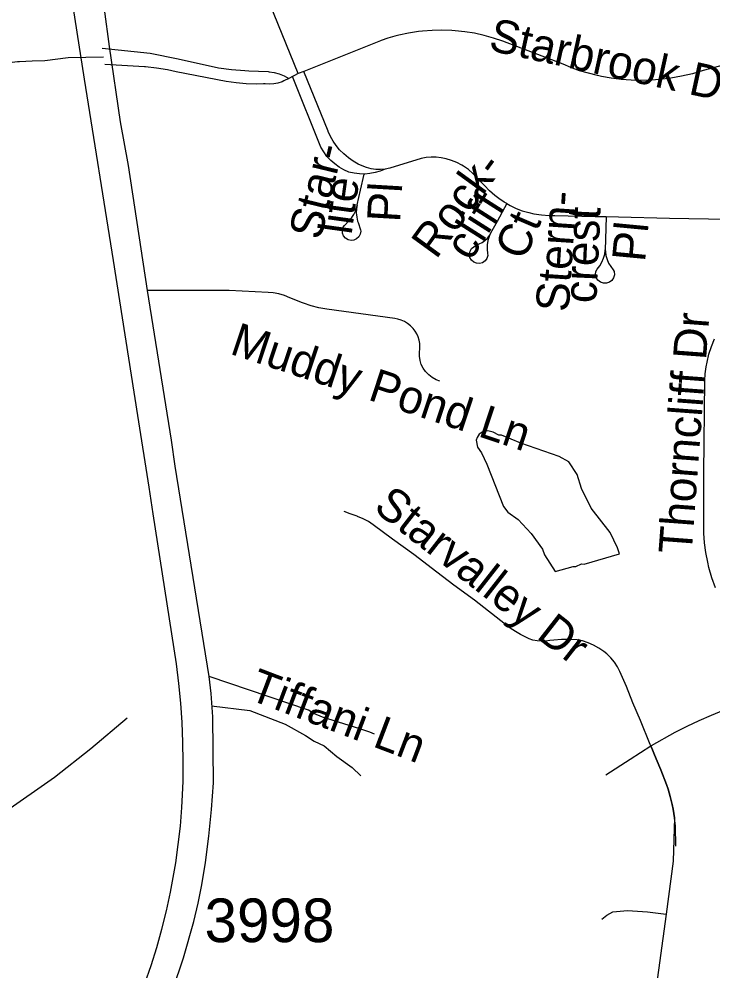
# Model space of a CAD drawing. Extents: x 1383679 to 1536984, y 460658 to 651027.
# Drawn here: x 1438807 to 1440794, y 507756 to 510483 of the extents above; entities that cross this region are included whole.
import ezdxf

# ---------------------------------------------------------------- set-up
doc = ezdxf.new("R2010")
doc.units = 0
for name, color, linetype in [('Exist Hydrographic Misc Water Feature', 7, 'Continuous'), ('Exist Railroad Mainline', 7, 'Continuous'), ('Exist Road Non-System Type 51', 7, 'Continuous'), ('Exist Road Non-System Type 51 Label', 7, 'Continuous'), ('Exist Road Secondary Type 51 Attributed', 7, 'Continuous'), ('Exist Road Secondary Type 51 Number Label', 7, 'Continuous')]:
    doc.layers.add(name, color=color, linetype=linetype)

msp = doc.modelspace()

# ---------------------------------------------------------------- linework, layer by layer
at = {"layer": 'Exist Hydrographic Misc Water Feature'}
for points in [[(1440342.9, 508900.1), (1440393.7, 508914.5), (1440401.7, 508914.4), (1440417.9, 508922), (1440425.9, 508921.8), (1440526.2, 508951.5), (1440520.8, 508967.9), (1440499.7, 509012.3), (1440445.1, 509081.5), (1440418.2, 509138), (1440405, 509178.3), (1440381.7, 509214.8), (1440353.9, 509229.4), (1440244.6, 509267.6), (1440189, 509290.8), (1440181.1, 509290.9), (1440165.2, 509299.3), (1440149.3, 509303.6), (1440133.2, 509300), (1440125.1, 509294.1), (1440118.8, 509284.2), (1440116.7, 509276.3), (1440120.3, 509256.2), (1440131.9, 509240), (1440147.3, 509207.6), (1440195, 509086.7), (1440206.7, 509070.4), (1440236.2, 509049.8), (1440273.4, 509009), (1440306.6, 508964.3), (1440312.3, 508948.2), (1440342.9, 508900.1)], [(1438763.1, 508209), (1438909.4, 508311.7), (1439013.2, 508393.3), (1439117.1, 508480.9)]]:
    msp.add_lwpolyline(points, dxfattribs=at)
at = {"layer": 'Exist Railroad Mainline'}
msp.add_lwpolyline([(1439168.1, 507720.2), (1439185.6, 507771.6), (1439201.7, 507823.6), (1439216.3, 507876), (1439229.3, 507928.8), (1439240.8, 507982), (1439247.1, 508013.2), (1439256, 508065.6), (1439263.4, 508118.3), (1439269.3, 508171.1), (1439273.5, 508224.1), (1439274.7, 508242.7), (1439277, 508298.9), (1439277.8, 508355.2), (1439276.9, 508411.4), (1439274.5, 508467.6), (1439270.6, 508523.7), (1439265, 508579.7), (1439257.9, 508635.5), (1439191.4, 509066), (1439179.7, 509141.8), (1439147.9, 509347.7), (1439078.1, 509790.9), (1438995.3, 510310.8), (1438885.5, 511015.1)], dxfattribs=at)
at = {"layer": 'Exist Road Non-System Type 51'}
for p, q in [((1439622.9, 510333.1), (1439606.4, 510326.5)), ((1439606.4, 510326.5), (1439579.6, 510313))]:
    msp.add_line(p, q, dxfattribs=at)
for points in [[(1439606.4, 510326.5), (1439514.8, 510553.1), (1439507.6, 510573.7), (1439501.9, 510594.9), (1439497.8, 510616.5), (1439495.4, 510638.4), (1439494.6, 510660.2), (1439494.6, 510662.1), (1439496, 510698.6)], [(1440906.9, 510372.7), (1440766.3, 510335.1), (1440735.4, 510326.4), (1440704.5, 510319.4), (1440673.2, 510313.9), (1440641.7, 510309.9), (1440617.2, 510307.9), (1440588.6, 510307), (1440560, 510307.6), (1440531.4, 510309.8), (1440503.1, 510313.6), (1440474.8, 510318.8), (1440464, 510321.3), (1440437.9, 510327.4), (1440412.6, 510334.9), (1440387.7, 510343.9), (1440365, 510353.5), (1440192.5, 510419.1), (1440166.2, 510428.3), (1440139.3, 510436), (1440111.9, 510442.1), (1440084.3, 510446.7), (1440056.5, 510449.6), (1440046.3, 510450.2), (1440018.3, 510450.8), (1439990.4, 510450.4), (1439962.5, 510448.4), (1439950.9, 510447.2), (1439922.8, 510442.6), (1439894.9, 510436.5), (1439883.7, 510433.6), (1439863.6, 510428), (1439844.2, 510421), (1439842, 510420.1), (1439622.9, 510333.1)], [(1438200.4, 510408.6), (1438257.9, 510397.4), (1438391.3, 510370.8), (1438432.4, 510363.6), (1438473.8, 510357.9), (1438515.4, 510353.9), (1438557.1, 510351.4), (1438559.4, 510351.3), (1438605.1, 510349.8), (1438650.9, 510349.8), (1438696.6, 510351.5), (1438711.8, 510352.4), (1438757.7, 510355.9), (1438803.4, 510360.9), (1438808.8, 510361.6), (1438845.1, 510363.5), (1438881.4, 510363.9), (1438947.7, 510372.8), (1439049.3, 510374.8)], [(1439045, 510399.4), (1439182.6, 510385.1), (1439262.9, 510368.7), (1439378.2, 510342.9), (1439416.1, 510338.4), (1439454.2, 510335.4), (1439465.1, 510335), (1439520.6, 510332.2), (1439523.5, 510331.9), (1439538.2, 510329.5), (1439552.5, 510325.5), (1439566.4, 510320), (1439579.6, 510313)], [(1439579.6, 510313), (1439565.2, 510305.5), (1439560.6, 510303.4), (1439548.9, 510299.5), (1439536.7, 510297.1), (1439524.4, 510296.2), (1439512.1, 510296.9), (1439507.1, 510297.1), (1439486.4, 510296.7), (1439457.7, 510297.5), (1439429.1, 510299.8), (1439400.6, 510303.8), (1439257.5, 510332), (1439232.1, 510337.3), (1439200.9, 510342.4), (1439169.5, 510345.9), (1439166.2, 510346.2), (1439053.4, 510352.4)], [(1439855.9, 510053.2), (1439842.4, 510052), (1439828.9, 510052.3), (1439815.4, 510054.2), (1439802.4, 510057.7), (1439794.4, 510060.7), (1439778.9, 510067.6), (1439764.2, 510076), (1439750.3, 510085.7), (1439737.3, 510096.6), (1439725.4, 510108.7), (1439715.3, 510120.4), (1439706.4, 510133.1), (1439698.9, 510146.6), (1439692.8, 510160.8), (1439692.4, 510161.9), (1439622.9, 510333.1)], [(1439795.5, 510038.9), (1439781.9, 510039.2), (1439766.8, 510041), (1439751.9, 510044.5), (1439737.6, 510050.9), (1439724.1, 510058.7), (1439711.4, 510067.8), (1439699.7, 510078.1), (1439689.1, 510089.6), (1439679.7, 510102.1), (1439671.6, 510115.5), (1439590, 510318.3)], [(1440204, 509954.1), (1440196.8, 509958.2), (1440180.9, 509969), (1440170.1, 509977.3), (1440154.5, 509990.9), (1440139.7, 510005.7), (1440119.5, 510027.3), (1440118.6, 510028.3), (1440107, 510040.5), (1440094, 510051.7), (1440080.2, 510061.3), (1440075, 510064.5), (1440060.8, 510072), (1440045.7, 510078), (1440030.7, 510082.1), (1440016.5, 510085.4), (1440002, 510087.2), (1439987.4, 510087.4), (1439972.9, 510086.1), (1439958.6, 510083.2), (1439869.1, 510056), (1439855.9, 510053.2)], [(1439775.7, 509951.2), (1439785.1, 509992.3), (1439795.5, 510038.9)], [(1439855.9, 510053.2), (1439841.8, 510047.3), (1439827.2, 510043), (1439812.3, 510040.1), (1439797.1, 510038.9), (1439795.5, 510038.9)], [(1439775.7, 509951.2), (1439773.6, 509939.4), (1439773.1, 509927.4), (1439774.2, 509915.5), (1439776.8, 509903.8), (1439778.1, 509899.7), (1439785.2, 509879.1), (1439785.8, 509875.7), (1439784.5, 509867.1), (1439780.4, 509859.4), (1439774.1, 509853.4), (1439766.2, 509849.9), (1439758.5, 509849), (1439750.1, 509850.7), (1439742.6, 509855.1), (1439736.9, 509861.8), (1439733.7, 509869.9), (1439733.4, 509878.6), (1439735.9, 509887), (1439738.9, 509891.2), (1439752.9, 509906), (1439760.2, 509914), (1439766.3, 509923.1), (1439771, 509932.9), (1439774.3, 509943.3), (1439775.7, 509951.2)], [(1440204, 509954.1), (1440176, 509903.4), (1440157.5, 509869.6), (1440154, 509863.1)], [(1440204, 509954.1), (1440213.4, 509948.7), (1440230.6, 509940.6), (1440248.4, 509933.8), (1440266.8, 509928.4), (1440281.5, 509925.2), (1440303.5, 509921.9), (1440325.7, 509920.1), (1440341.2, 509919.7), (1440457.4, 509917.5), (1440488.1, 509917)], [(1440488.1, 509917), (1440486.8, 509851.7), (1440486.1, 509822)], [(1440488.1, 509917), (1440524.1, 509916.4), (1440669.5, 509912.9), (1440837.2, 509909.2), (1440865.5, 509908.8)], [(1440154, 509863.1), (1440153.1, 509860.4), (1440149.8, 509848.3), (1440148, 509835.9), (1440147.8, 509823.3), (1440149.1, 509810.9), (1440149.4, 509805.6), (1440146.9, 509797.2), (1440141.8, 509790.1), (1440134.6, 509785), (1440126.1, 509782.7), (1440117.3, 509783.2), (1440109.2, 509786.6), (1440102.7, 509792.6), (1440098.5, 509800.3), (1440097.1, 509809), (1440098.7, 509817.6), (1440103, 509825.3), (1440109.4, 509830.8), (1440117.4, 509835.8), (1440124.8, 509839), (1440133.5, 509843.1), (1440141.4, 509848.6), (1440148.3, 509855.3), (1440154, 509863.1)], [(1440486.1, 509822), (1440486.3, 509816.6), (1440487.8, 509805.3), (1440490.9, 509794.2), (1440495.5, 509783.6), (1440501.5, 509773.8), (1440508.8, 509764.9), (1440511.3, 509759.5), (1440512.1, 509750.6), (1440509.9, 509741.9), (1440505, 509734.4), (1440497.9, 509728.9), (1440489.5, 509726), (1440480.5, 509726.1), (1440472.1, 509729.1), (1440465.1, 509734.7), (1440460.3, 509742.3), (1440458.3, 509751), (1440459.3, 509759.9), (1440462.5, 509766.8), (1440470, 509776.3), (1440476.2, 509786.6), (1440481, 509797.7), (1440484.3, 509809.3), (1440486, 509821.2), (1440486.1, 509822)], [(1440012.4, 509445.9), (1440001.5, 509449.9), (1439990.5, 509455.9), (1439980.4, 509463.5), (1439971.9, 509472.2), (1439971.2, 509473.1), (1439964.5, 509482.6), (1439959.1, 509493.6), (1439955.6, 509505.2), (1439953.9, 509517), (1439953.8, 509523.7), (1439954.8, 509543.2), (1439954.7, 509553.4), (1439953.3, 509562.9), (1439950.6, 509572.2), (1439946.7, 509581.1), (1439941.6, 509589.3), (1439935.7, 509596.5), (1439928.2, 509604.3), (1439920.1, 509610.9), (1439911.3, 509616.4), (1439901.8, 509620.7), (1439891.7, 509623.7), (1439883.8, 509625.1), (1439688.4, 509652.2), (1439665.9, 509656.1), (1439643.8, 509661.6), (1439622.1, 509668.6), (1439618.6, 509669.9), (1439582.9, 509684.8), (1439567.3, 509690.9), (1439551.1, 509695.5), (1439534.6, 509698.5), (1439520.7, 509699.8), (1439408.7, 509705.5), (1439175.1, 509705.5)], [(1440801.4, 508854), (1440791.4, 508882.7), (1440782.9, 508911.8), (1440779.2, 508926.8), (1440773.9, 508954.5), (1440770.3, 508982.5), (1440768.2, 509010.7), (1440767.8, 509038.8), (1440767.9, 509045.3), (1440768.1, 509066), (1440768.3, 509097.4), (1440768.4, 509181.7), (1440770.9, 509447.3), (1440772, 509467), (1440774.7, 509486.7), (1440777.6, 509500.3), (1440782.9, 509522.7), (1440789.9, 509544.9), (1440798.4, 509566.6)], [(1440616.8, 508400.6), (1440614.9, 508405.3), (1440586.4, 508473.8), (1440565, 508524.4), (1440546.5, 508570.9), (1440528, 508613.6), (1440520.9, 508627.6), (1440512.2, 508641), (1440502, 508653.5), (1440490.6, 508664.6), (1440482.1, 508671.6), (1440467.9, 508681.3), (1440452.7, 508689.6), (1440436.8, 508696.3), (1440420.3, 508701.5), (1440405.6, 508704.6), (1440382.8, 508706.1), (1440360.5, 508706), (1440338.4, 508704.2), (1440327.4, 508702.6), (1440314.7, 508700.8), (1440302.7, 508700.5), (1440290.8, 508701.6), (1440279, 508704), (1440267.6, 508707.8), (1440256.3, 508713.1), (1440243, 508720), (1440229.2, 508728.9), (1440213.4, 508738.4), (1440199.9, 508748.7), (1440111.1, 508818), (1440052.1, 508861.7), (1440003.4, 508898.4), (1439937.4, 508948.8), (1439877.1, 508992.9), (1439821.7, 509033.9), (1439807.7, 509043.4), (1439792.5, 509051.7), (1439776.8, 509058.4), (1439775.4, 509058.9), (1439755.1, 509066), (1439737.9, 509072)], [(1439825.2, 508434.8), (1439811.8, 508440.1), (1439782.9, 508449.7), (1439692, 508478.3), (1439676.1, 508483.5), (1439651.8, 508493.9), (1439636.4, 508503.6), (1439351.4, 508599.4)], [(1440616.8, 508400.6), (1440618.3, 508401.6), (1440685.9, 508440.2), (1440720.2, 508457.5), (1440755.2, 508473.4), (1440790.1, 508488.7), (1440824.7, 508503.3), (1440848.6, 508512.9), (1440868.9, 508520.9), (1440927.7, 508545.3), (1440928.8, 508545.8)], [(1439358.2, 508515.4), (1439468.6, 508502.2), (1439569.8, 508462.8), (1439628, 508430.2), (1439652, 508414.8), (1439681.1, 508401.1), (1439717.1, 508370.2), (1439761.6, 508339.4), (1439785.6, 508315.4)], [(1440487.4, 508318), (1440557.2, 508363.3), (1440616.8, 508400.6)], [(1440687.8, 508113.3), (1440686.9, 508171.1), (1440684.3, 508195.3), (1440680.3, 508219.5), (1440677.3, 508233.3), (1440672.1, 508255.7), (1440665.6, 508277.4), (1440660.9, 508290.5), (1440645, 508332.2), (1440631.9, 508363.7), (1440616.8, 508400.6)], [(1440616.8, 508400.6), (1440631.9, 508363.7), (1440645, 508332.2), (1440660.9, 508290.5), (1440665.6, 508277.3), (1440672.1, 508255.7), (1440677.2, 508233.3), (1440680.2, 508219.5), (1440684.4, 508195.2), (1440680.1, 508070.8), (1440660.5, 507919)], [(1440475.9, 507904.9), (1440490, 507915.8), (1440508, 507925.2), (1440550, 507929.4), (1440606.5, 507926), (1440660.5, 507919)], [(1440660.5, 507919), (1440629.2, 507688.5), (1440622, 507633.2), (1440615.4, 507591.2), (1440611.9, 507564.2)]]:
    msp.add_lwpolyline(points, dxfattribs=at)
at = {"layer": 'Exist Road Secondary Type 51 Attributed'}
msp.add_lwpolyline([(1439188, 507524.6), (1439278.6, 507794.2), (1439307.7, 507897.6), (1439319.9, 507950), (1439330.6, 508002.7), (1439341.3, 508066.5), (1439350.6, 508142.4), (1439358.3, 508218.6), (1439364.4, 508294.9), (1439362.8, 508484.6), (1439357.3, 508550.5), (1439351.4, 508599.4), (1439254.8, 509201.8), (1439243.9, 509276.3), (1439175.1, 509705.5), (1439120.6, 510063.5), (1439097.7, 510188.3), (1439066.6, 510404.7), (1439037.5, 510619), (1439027.1, 510773), (1439027.1, 511089.2), (1439064.4, 512144.3), (1439101.9, 513197.2)], dxfattribs=at)

# ---------------------------------------------------------------- texts
at = {"layer": 'Exist Road Non-System Type 51 Label'}
for s, rotation, p in [('Starbrook Dr', 347.6466, (1440148.8, 510394)), ('Star-', 76.3728, (1439671.1, 509847.2)), ('Rock-', 53.9728, (1440001.5, 509792.2)), ('lite', 82.1465, (1439759.4, 509862.8)), ('Pl', 86.6332, (1439898.4, 509899.3)), ('cliff', 57.5289, (1440100.2, 509786.3)), ('Stern-', 86.1857, (1440381.2, 509642.4)), ('Ct', 66.8014, (1440254.1, 509787.6)), ('crest', 87.4549, (1440460.3, 509667.7)), ('Pl', 84.5594, (1440599.6, 509785.3)), ('Thorncliff Dr', 85.7378, (1440733, 508948.4)), ('Muddy Pond Ln', 341.623, (1439407.9, 509524.8)), ('Starvalley Dr', 321.9815, (1439818.8, 509077.5)), ('Tiffani Ln', 339.2016, (1439460.3, 508535.8))]:
    msp.add_text(s, height=95, rotation=rotation, dxfattribs=at).set_placement(p)
at = {"layer": 'Exist Road Secondary Type 51 Number Label'}
msp.add_text('3998', height=125, dxfattribs=at).set_placement((1439338.6, 507838.8))

doc.saveas('drawing.dxf')
